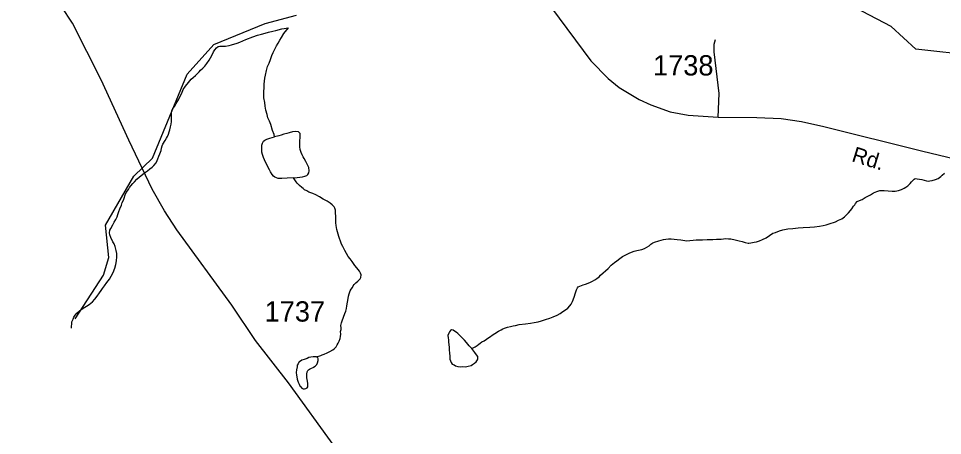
# Model space of a CAD drawing. Extents: x 2126262 to 2293712, y 749403 to 919119.
# Drawn here: x 2226982 to 2232664, y 779867 to 782434 of the extents above; entities that cross this region are included whole.
import ezdxf

# ---------------------------------------------------------------- set-up
doc = ezdxf.new("R2010")
doc.units = 0
for name, color, linetype in [('Exist Hydrographic Creek Single Shore', 7, 'Continuous'), ('Exist Hydrographic Misc Water Feature', 7, 'Continuous'), ('Exist Road Non-System Type 51', 7, 'Continuous'), ('Exist Road Secondary Type 51 Attributed', 7, 'Continuous'), ('Exist Road Secondary Type 51 Label', 7, 'Continuous'), ('Exist Road Secondary Type 51 Number Label', 7, 'Continuous')]:
    doc.layers.add(name, color=color, linetype=linetype)

msp = doc.modelspace()

# ---------------------------------------------------------------- linework, layer by layer
at = {"layer": 'Exist Hydrographic Creek Single Shore'}
msp.add_lwpolyline([(2233735.1, 781992.2), (2233626.3, 782037.1), (2233349.7, 782118.2), (2233278.9, 782118.2), (2233213.7, 782138.7), (2233083.3, 782187.2), (2232927.7, 782184.1), (2232856, 782207.7), (2232796.4, 782211.4), (2232574.1, 782235.9), (2232499.3, 782244), (2232348.2, 782384.8), (2232038.1, 782548.7), (2231921.2, 782656.1), (2231603.2, 782846.3), (2231561.2, 782893)], dxfattribs=at)
at = {"layer": 'Exist Hydrographic Misc Water Feature'}
for points in [[(2227331.1, 780585.6), (2227504.2, 780854.3), (2227537.2, 780961.9), (2227518.1, 781162.4), (2227691.2, 781463.9), (2227806.2, 781573), (2228019.1, 782090.2), (2228184.1, 782273.8), (2228499.1, 782401.8), (2228691.2, 782453.5)], [(2228116, 782128.1), (2228128.3, 782140), (2228139.8, 782156.1), (2228153.8, 782176.3), (2228161.8, 782190.5), (2228175.5, 782214.4), (2228181.2, 782228.5), (2228189.2, 782240.7), (2228199.3, 782252.6), (2228209.1, 782260.8), (2228220.8, 782262.7), (2228235, 782263), (2228255.1, 782263.2), (2228276.8, 782267.2), (2228292.8, 782271.3), (2228326.8, 782281.6), (2228342.8, 782287.7), (2228380.8, 782304.3), (2228422.6, 782320.7), (2228452.3, 782330.8), (2228476.3, 782336.9), (2228498.2, 782343.4), (2228520, 782349.4), (2228546.2, 782355.6), (2228564.3, 782359.8), (2228602, 782369.9), (2228641.8, 782376.4)], [(2228557.3, 781705.7), (2228553.8, 781720), (2228545, 781743.6), (2228533.1, 781781.5), (2228524.9, 781801.4), (2228516.3, 781821.4), (2228510.6, 781843.3), (2228502.1, 781869.3), (2228498, 781893.1), (2228497.8, 781917.5), (2228491.5, 781945.2), (2228491.3, 781967.1), (2228491.3, 781987), (2228492.9, 782005), (2228492.7, 782029.4), (2228494.8, 782047.3), (2228496.6, 782065.3), (2228500.3, 782085.5), (2228506.2, 782113.3), (2228514, 782137.3), (2228523.7, 782159.4), (2228531.7, 782181.3), (2228539.5, 782205.7), (2228547.1, 782223.6), (2228560.8, 782249.6), (2228569, 782265.8), (2228578.8, 782281.7), (2228588.3, 782299.7), (2228598.7, 782316), (2228614.1, 782340.1), (2228641.8, 782376.4)], [(2227307.5, 780528), (2227307.5, 780540.2), (2227309.4, 780552.1), (2227311.2, 780566), (2227317.4, 780584.1), (2227323.1, 780596.2), (2227331.1, 780608.4), (2227340.7, 780620.4), (2227356.7, 780634.6), (2227380.5, 780650.5), (2227400.6, 780662.9), (2227416.6, 780673), (2227436.3, 780689.1), (2227452.3, 780705.4), (2227466.2, 780725.1), (2227479.8, 780745.4), (2227489.6, 780759.3), (2227499.4, 780771.6), (2227511.3, 780787.7), (2227525.3, 780809.5), (2227540.9, 780829.9), (2227553, 780848), (2227565.1, 780870.1), (2227574.5, 780896.2), (2227580.2, 780920.1), (2227584.3, 780942.2), (2227586.2, 780966.3), (2227586, 780988.2), (2227583.5, 781006), (2227577.6, 781030), (2227571.4, 781046), (2227563, 781059.8), (2227549.1, 781085.8), (2227542.9, 781101.8), (2227541.1, 781113.9), (2227544.6, 781130), (2227550.3, 781141.7), (2227562, 781163.8), (2227570.4, 781180), (2227580.2, 781195.9), (2227588, 781212.2), (2227593.6, 781228), (2227599.5, 781246.2), (2227605.7, 781262.3), (2227615.3, 781284.4), (2227619.2, 781300.4), (2227627, 781316.3), (2227631.1, 781328.6), (2227638.7, 781348.6), (2227644.8, 781362.7), (2227658.6, 781380.5), (2227664.3, 781392.6), (2227672.3, 781402.7), (2227686, 781418.9), (2227696.3, 781428.7), (2227710, 781444.9), (2227726, 781459.1), (2227745.7, 781473.2), (2227757.6, 781483.6), (2227775.4, 781495.5), (2227789.6, 781507.5), (2227805, 781517.8), (2227815, 781529.7), (2227828.8, 781545.9), (2227834.9, 781559.9), (2227839.2, 781569.9), (2227844.7, 781586), (2227850.5, 781600.2), (2227858.5, 781622.1), (2227862.2, 781636.1), (2227866.1, 781650.1), (2227870.4, 781660.1), (2227884.1, 781682.3), (2227891.7, 781696.2), (2227897.9, 781708.2), (2227903.6, 781722.4), (2227909.3, 781736.5), (2227913.4, 781748.5), (2227917.3, 781766.6), (2227920.8, 781782.6), (2227923.1, 781800.6), (2227923.1, 781818.4), (2227922.9, 781832.7), (2227922.5, 781850.6), (2227924.7, 781866.5), (2227930.5, 781880.6), (2227942.6, 781894.6), (2227952, 781910.6), (2227967.8, 781937), (2227973.5, 781951.2), (2227985.6, 781974.9), (2227995.3, 781997), (2228009.2, 782017.2), (2228026.8, 782039.3), (2228044.7, 782059.7), (2228056.6, 782069.7), (2228070.5, 782081.8), (2228092.5, 782106.1), (2228102.1, 782116), (2228116, 782128.1)], [(2228673.4, 781452.8), (2228633.6, 781450.7), (2228601.6, 781448.3), (2228579.7, 781448.3), (2228567.6, 781452.2), (2228557.5, 781456.1), (2228549.5, 781463.8), (2228541.3, 781474), (2228531.3, 781489.7), (2228525.1, 781501.6), (2228517.1, 781517.4), (2228511, 781531.7), (2228500.7, 781549.5), (2228488.4, 781577.3), (2228482.5, 781597.3), (2228478.4, 781611.3), (2228478.4, 781627.1), (2228477.9, 781641.4), (2228478.2, 781653.1), (2228481.6, 781667.2), (2228489.6, 781679.4), (2228497.8, 781685.4), (2228509.5, 781691.3), (2228527.6, 781697.6), (2228557.3, 781705.7)], [(2228673.4, 781452.8), (2228695.5, 781455.2), (2228727.5, 781459.2), (2228743.5, 781463.3), (2228755.4, 781467.6), (2228761.3, 781473.6), (2228767.3, 781483.7), (2228769.3, 781495.6), (2228767.1, 781515.8), (2228759.1, 781533.6), (2228748.8, 781553.4), (2228738.6, 781571.6), (2228732.6, 781581.4), (2228726.5, 781595.3), (2228720.3, 781609.2), (2228714, 781627.2), (2228712.3, 781643.3), (2228711.7, 781657.2), (2228711.7, 781681.1), (2228713.3, 781701.1), (2228715, 781713.1), (2228713.1, 781725.1), (2228703.3, 781735.1), (2228683.2, 781739), (2228667.2, 781736.9), (2228647.3, 781730.6), (2228631.3, 781726.5), (2228613.3, 781722.4), (2228597.3, 781716.2), (2228583.6, 781712.2), (2228557.3, 781705.7)], [(2231471.7, 781049.9), (2231485.7, 781052.3), (2231505.5, 781056.2), (2231519.5, 781058.5), (2231537.5, 781064.7), (2231557.6, 781072.7), (2231579.6, 781084.7), (2231599.5, 781097.2), (2231621, 781111.4), (2231636.8, 781117.5), (2231661, 781127.6), (2231681.1, 781133.5), (2231712.9, 781140.1), (2231742.8, 781142), (2231776.8, 781144.6), (2231807, 781146.5), (2231847, 781149), (2231877.1, 781151.4), (2231907, 781155.4), (2231930.6, 781159.5), (2231948.3, 781163.8), (2231966.3, 781170), (2232004.6, 781182.4), (2232024.5, 781192.4), (2232044.2, 781200.8), (2232060.2, 781212.6), (2232068, 781218.7), (2232078.3, 781228.9), (2232085.8, 781237.1), (2232097.5, 781251.2), (2232105.7, 781261.3), (2232115.4, 781279.3), (2232123.6, 781287.4), (2232129.5, 781295.4), (2232139.2, 781307.3), (2232153.5, 781313.3), (2232169.3, 781319.4), (2232188.8, 781331.9), (2232209.1, 781341.8), (2232220.8, 781348.1), (2232239, 781360), (2232259.1, 781368.3), (2232278.8, 781374.3), (2232304.8, 781374.9), (2232328.6, 781372.9), (2232353, 781371.2), (2232372.5, 781371.1), (2232392.8, 781375.4), (2232410.8, 781381.6), (2232428.3, 781389.9), (2232438.7, 781395.6), (2232450.6, 781403.9), (2232464.6, 781418.1), (2232472.6, 781428.2), (2232480.2, 781436), (2232490, 781444.2), (2232496.4, 781448.2), (2232507.8, 781446.4), (2232522, 781444.3), (2232536.1, 781442.6), (2232549.9, 781438.8), (2232564.2, 781434.7), (2232578, 781433), (2232586, 781435), (2232600.1, 781436.9), (2232620, 781443.3), (2232635.8, 781449.4), (2232654, 781461.3), (2232661.6, 781469.4), (2232675.6, 781481.5)], [(2228814.6, 780350.4), (2228840.7, 780358.7), (2228850.3, 780362.9), (2228862.2, 780368.8), (2228880.3, 780377), (2228896.5, 780385.1), (2228915.9, 780395.2), (2228923.7, 780401.3), (2228936, 780413.6), (2228941.8, 780425.3), (2228947.7, 780435.4), (2228953.5, 780447.5), (2228959.6, 780463.6), (2228961.5, 780477.5), (2228963.5, 780491.8), (2228963.1, 780507.7), (2228965.2, 780519.6), (2228965.2, 780529.7), (2228964.9, 780543.5), (2228968.6, 780561.6), (2228972.3, 780573.6), (2228980.3, 780596), (2228988.3, 780617.9), (2228994.1, 780632.1), (2228998, 780648), (2229001.9, 780665.7), (2229006, 780687.8), (2229009.6, 780710), (2229011.5, 780723.9), (2229015, 780740), (2229020.9, 780758.2), (2229026.9, 780768.3), (2229034.9, 780778), (2229040.8, 780788), (2229046.8, 780796), (2229056.6, 780806.3), (2229068.5, 780816.3), (2229076.7, 780824.4), (2229082.2, 780830.5), (2229086.5, 780840.4), (2229088.4, 780856.3), (2229084.5, 780866.6), (2229077.9, 780878.6), (2229069.9, 780888.3), (2229062.1, 780898.4), (2229049.8, 780914), (2229033.4, 780938), (2229021.7, 780954), (2229009, 780969.7), (2228999.2, 780987.8), (2228989.1, 781005.6), (2228976.8, 781029.7), (2228968.8, 781045.5), (2228960.6, 781069.5), (2228958.8, 781073.5), (2228952.4, 781091.5), (2228948.3, 781105.5), (2228940.1, 781135.1), (2228936, 781159.2), (2228933.8, 781177), (2228933.8, 781198.9), (2228933.4, 781215.2), (2228931.1, 781237.1), (2228931.1, 781254.9), (2228926.8, 781265.3), (2228922.5, 781274.8), (2228916.8, 781281), (2228911, 781286.7), (2228898.5, 781296.7), (2228880.7, 781308.8), (2228856.5, 781322.6), (2228832.5, 781336.3), (2228810.1, 781348.2), (2228792.3, 781355.8), (2228768.1, 781365.5), (2228754.6, 781373.6), (2228739.8, 781379.5), (2228732.2, 781387.6), (2228723.8, 781393.3), (2228710.1, 781405.1), (2228702.1, 781413.2), (2228695.7, 781421), (2228689.8, 781429.2), (2228681.6, 781441), (2228673.4, 781452.8)], [(2229769.6, 780402.2), (2229777.8, 780406.2), (2229789.5, 780412.5), (2229801.6, 780420.5), (2229813.5, 780428.8), (2229821.2, 780434.5), (2229831.1, 780442.8), (2229845.2, 780450.8), (2229859.2, 780460.9), (2229873.3, 780471.3), (2229884.8, 780477.3), (2229895.3, 780485.4), (2229910.9, 780495.3), (2229932.8, 780509.4), (2229949, 780517.5), (2229960.7, 780523.8), (2229970.7, 780528), (2229988.8, 780534.2), (2230006.8, 780538), (2230022.8, 780542.4), (2230038.4, 780544.5), (2230060.3, 780550.6), (2230100.5, 780555.1), (2230130.1, 780559.1), (2230152, 780563.5), (2230178.2, 780567.7), (2230197.9, 780573.6), (2230222.3, 780582.1), (2230250, 780590.1), (2230269.7, 780598.5), (2230293.9, 780608.6), (2230311.7, 780618.5), (2230329.4, 780630.8), (2230345.6, 780641), (2230359.5, 780651), (2230371.2, 780665.1), (2230379.4, 780675.3), (2230389.2, 780691.2), (2230392.9, 780701.2), (2230400.7, 780725.1), (2230404.8, 780739.5), (2230408.5, 780751.5), (2230412.6, 780763.5), (2230418.6, 780775.6), (2230424.3, 780781.6), (2230434.1, 780785.4), (2230454.2, 780793.7), (2230468.6, 780797.7), (2230484, 780803.8), (2230500, 780810), (2230512.1, 780816.2), (2230526, 780824.3), (2230537.5, 780834.3), (2230552.1, 780844.7), (2230561.7, 780854.6), (2230577.7, 780868.8), (2230591.6, 780880.9), (2230607, 780894.8), (2230625.3, 780915.2), (2230647.2, 780931.4), (2230661.1, 780941.4), (2230678.8, 780957.4), (2230696.8, 780969.7), (2230716.5, 780979.7), (2230740.5, 780991.9), (2230768.6, 781002.3), (2230784.6, 781006.4), (2230814.5, 781012.4), (2230830.5, 781018.9), (2230846.1, 781026.7), (2230859.8, 781035.1), (2230870.1, 781045), (2230882, 781053.3), (2230893.7, 781057.2), (2230919.7, 781065.5), (2230948, 781073.8), (2230962, 781075.7), (2230979.6, 781077.9), (2230995.8, 781077.9), (2231013.8, 781076), (2231031.9, 781072.5), (2231053.6, 781070.4), (2231067.8, 781068.7), (2231091.7, 781064.7), (2231149.8, 781071.3), (2231163.9, 781071.6), (2231187.7, 781071.7), (2231217.4, 781074.1), (2231251.5, 781074.2), (2231273.6, 781074.5), (2231303.6, 781076.5), (2231331.7, 781078.8), (2231347.4, 781077.2), (2231361.6, 781077.1), (2231389.5, 781071.2), (2231413.5, 781065.6), (2231431.5, 781061.6), (2231449.8, 781055.6), (2231468, 781050), (2231471.7, 781049.9)], [(2229769.6, 780402.2), (2229763.8, 780408.3), (2229759.3, 780412.2), (2229753.4, 780420), (2229737.6, 780439.9), (2229725.5, 780453.9), (2229713, 780465.9), (2229701.1, 780475.8), (2229692.9, 780485.5), (2229683, 780495.5), (2229673, 780503.6), (2229662.9, 780509.2), (2229654.9, 780515.2), (2229644.7, 780517.2), (2229639, 780513.2), (2229632.8, 780505.2), (2229627.3, 780497.1), (2229622.8, 780483.1), (2229623.6, 780469.2), (2229625.4, 780455.2), (2229625.4, 780443), (2229627.7, 780425.2), (2229629.5, 780411.2), (2229629.9, 780395.3), (2229632.2, 780373), (2229633.8, 780355.3), (2229634.2, 780337), (2229638.5, 780327), (2229642.4, 780317.1), (2229648.8, 780307.2), (2229660.5, 780301.4), (2229668.5, 780295.4), (2229684.5, 780291.7), (2229698.6, 780289.6), (2229714.6, 780292), (2229730.4, 780290), (2229746.4, 780294.1), (2229764.7, 780298.3), (2229774.5, 780304.5), (2229786.4, 780312.4), (2229796.4, 780320.7), (2229804.2, 780332.4), (2229806.1, 780338.7), (2229805.9, 780352.5), (2229798.1, 780364.6), (2229787.6, 780378.4), (2229775.9, 780394.3), (2229769.6, 780402.2)], [(2228814.6, 780350.4), (2228802.5, 780352.2), (2228794.5, 780352.2), (2228780.6, 780350.3), (2228768.3, 780348.1), (2228756.6, 780342.1), (2228738.6, 780335.9), (2228724.8, 780329.9), (2228710.7, 780321.4), (2228706.8, 780317.6), (2228701.3, 780307.5), (2228695.1, 780299.5), (2228695.3, 780289.7), (2228691.4, 780271.6), (2228689.2, 780255.7), (2228691.6, 780239.6), (2228693.5, 780227.5), (2228695.7, 780213.4), (2228701.7, 780195.9), (2228708.2, 780183.5), (2228714, 780169.7), (2228718.1, 780165.8), (2228724.2, 780159.6), (2228732.2, 780153.9), (2228739.8, 780154), (2228749.8, 780156.1), (2228757.8, 780160.2), (2228761.7, 780166.1), (2228761.7, 780176.2), (2228761.5, 780188), (2228759.7, 780202.1), (2228758.1, 780212.1), (2228755.4, 780222.2), (2228755.6, 780236), (2228755.6, 780244.1), (2228757, 780260.1), (2228761.3, 780268), (2228765.4, 780272.2), (2228770.8, 780276.3), (2228783.3, 780282.1), (2228793.3, 780286.3), (2228797, 780288.5), (2228806.9, 780294.3), (2228816.7, 780304.6), (2228821, 780314.6), (2228824.5, 780328.6), (2228824.5, 780338.8), (2228822.4, 780346.4), (2228814.6, 780350.4)]]:
    msp.add_lwpolyline(points, dxfattribs=at)
at = {"layer": 'Exist Road Non-System Type 51'}
msp.add_lwpolyline([(2231283.4, 781826.4), (2231291.2, 781972.9), (2231259.7, 782227.6), (2231259.1, 782276.2), (2231268.2, 782303.8)], dxfattribs=at)
at = {"layer": 'Exist Road Secondary Type 51 Attributed'}
for points in [[(2228927.6, 779796.6), (2228641.4, 780190.8), (2228440.4, 780452.7), (2228293.7, 780669.5), (2227955.3, 781133.8), (2227879.4, 781249.7), (2227805, 781382.8), (2227661.2, 781685.5), (2227490.2, 782056.1), (2227313.5, 782405.3), (2227246.9, 782507.6), (2227134.6, 782653.6), (2226982.2, 782846.8)], [(2230259.8, 782498.6), (2230501.8, 782172.3), (2230607.3, 782064.6), (2230675.9, 782008.1), (2230747.7, 781965.6), (2230797.7, 781935.2), (2230869.5, 781902.5), (2230989.7, 781859), (2231099.6, 781838.4), (2231283.4, 781826.4), (2231521.1, 781824.4), (2231670.8, 781817.9), (2231795.6, 781799.5), (2231933.5, 781768), (2232534.3, 781619.7), (2233064.1, 781492.4)]]:
    msp.add_lwpolyline(points, dxfattribs=at)

# ---------------------------------------------------------------- texts
at = {"layer": 'Exist Road Secondary Type 51 Label'}
msp.add_text('Rd.', height=95, rotation=342.7243, dxfattribs=at).set_placement((2232099.6, 781556.2))
at = {"layer": 'Exist Road Secondary Type 51 Number Label'}
for s, p in [('1738', (2230883.6, 782082.7)), ('1737', (2228495.5, 780568.2))]:
    msp.add_text(s, height=125, dxfattribs=at).set_placement(p)

doc.saveas('drawing.dxf')
